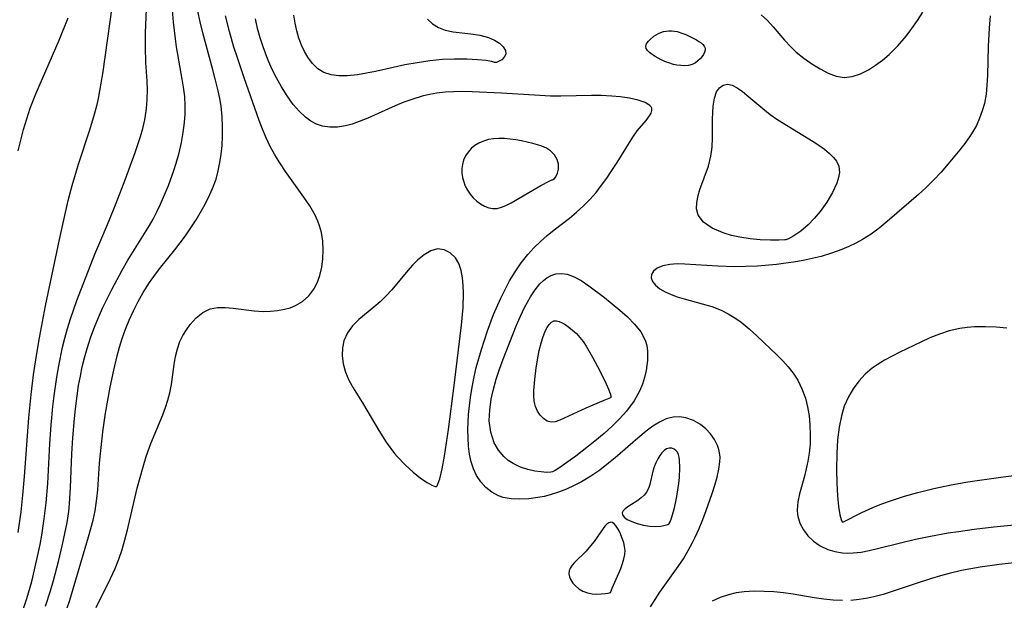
# Model space of a CAD drawing. Header units: inches. Extents: x 1073367 to 1082519, y 1569854 to 1574957.
# Tile 491 of 565: x 1080107 to 1080276, y 1573508 to 1573608. Entities that reach past the tile are written whole.
import ezdxf

# ---------------------------------------------------------------- set-up
doc = ezdxf.new("R2010")
doc.units = ezdxf.units.IN
doc.header["$MEASUREMENT"] = 0
doc.layers.add('CGG_CurvaNivelLidar_v1', color=7, linetype='Continuous', lineweight=30, true_color=0x008008)

msp = doc.modelspace()

# ---------------------------------------------------------------- linework, layer by layer
at = {"layer": 'CGG_CurvaNivelLidar_v1'}
for points in [[(1080106.8225, 1573505.1713, 73.5), (1080107.964, 1573508.5853, 73.5), (1080108.8244, 1573511.5274, 73.5), (1080109.3316, 1573513.4904, 73.5), (1080109.9613, 1573516.3052, 73.5), (1080110.2731, 1573517.8976, 73.5), (1080110.5584, 1573519.4946, 73.5), (1080110.9978, 1573522.3087, 73.5), (1080111.3189, 1573525.0349, 73.5), (1080111.5867, 1573528.3848, 73.5), (1080111.9771, 1573535.2578, 73.5), (1080112.187, 1573538.4261, 73.5), (1080112.4671, 1573541.6542, 73.5), (1080112.6712, 1573543.4755, 73.5), (1080113.1312, 1573546.6759, 73.5), (1080113.4729, 1573548.6296, 73.5), (1080114.1388, 1573551.8326, 73.5), (1080114.5262, 1573553.4204, 73.5), (1080114.9851, 1573555.0957, 73.5), (1080115.4953, 1573556.7558, 73.5), (1080116.6101, 1573559.907, 73.5), (1080119.7176, 1573567.8544, 73.5), (1080121.0557, 1573571.0912, 73.5), (1080122.166, 1573573.6703, 73.5), (1080123.3706, 1573576.6433, 73.5), (1080124.9158, 1573580.6892, 73.5), (1080126.6332, 1573585.3904, 73.5), (1080127.5479, 1573588.139, 73.5), (1080127.942, 1573589.519, 73.5), (1080128.2907, 1573590.9964, 73.5), (1080128.5498, 1573592.4836, 73.5), (1080128.6703, 1573593.5616, 73.5), (1080128.7312, 1573594.6061, 73.5), (1080128.7439, 1573596.1189, 73.5), (1080128.6949, 1573597.6391, 73.5), (1080128.5047, 1573600.8657, 73.5), (1080128.4027, 1573603.5144, 73.5), (1080128.4294, 1573605.9072, 73.5), (1080128.6885, 1573612.9881, 73.5)], [(1080111.2313, 1573507.2479, 73), (1080112.0794, 1573509.9006, 73), (1080112.5976, 1573511.6828, 73), (1080113.4567, 1573514.93, 73), (1080114.1502, 1573517.851, 73), (1080114.556, 1573519.7387, 73), (1080114.9123, 1573521.6471, 73), (1080115.1959, 1573523.5656, 73), (1080115.3394, 1573524.8898, 73), (1080115.5294, 1573527.6657, 73), (1080115.7568, 1573533.5041, 73), (1080115.9106, 1573536.2489, 73), (1080116.18, 1573539.5803, 73), (1080116.3526, 1573541.2411, 73), (1080116.6361, 1573543.4795, 73), (1080116.9136, 1573545.2511, 73), (1080117.2091, 1573546.8592, 73), (1080117.545, 1573548.4574, 73), (1080117.9239, 1573550.0437, 73), (1080118.351, 1573551.6154, 73), (1080119.0024, 1573553.6587, 73), (1080119.6263, 1573555.3219, 73), (1080120.3121, 1573556.9636, 73), (1080121.0448, 1573558.5884, 73), (1080122.6133, 1573561.8078, 73), (1080124.3801, 1573565.1196, 73), (1080125.3613, 1573566.8111, 73), (1080129.0958, 1573572.7871, 73), (1080129.7221, 1573573.8825, 73), (1080130.3937, 1573575.1651, 73), (1080131.0189, 1573576.4715, 73), (1080131.7186, 1573578.0696, 73), (1080132.3685, 1573579.6893, 73), (1080133.2918, 1573582.2549, 73), (1080133.7052, 1573583.5508, 73), (1080134.1997, 1573585.3065, 73), (1080134.6142, 1573587.0751, 73), (1080134.9315, 1573588.8215, 73), (1080135.1529, 1573590.5735, 73), (1080135.2536, 1573591.9961, 73), (1080135.2685, 1573593.4185, 73), (1080135.17, 1573595.0189, 73), (1080134.9752, 1573596.6192, 73), (1080134.7571, 1573597.9854, 73), (1080133.7684, 1573603.5677, 73), (1080133.5625, 1573604.9764, 73), (1080133.2312, 1573607.8104, 73), (1080132.8763, 1573612.0117, 73)], [(1080106.4968, 1573519.9494, 74), (1080106.9993, 1573523.4721, 74), (1080107.3082, 1573526.3409, 74), (1080107.5875, 1573529.5649, 74), (1080108.3369, 1573539.6927, 74), (1080108.7258, 1573543.7172, 74), (1080109.1563, 1573547.085, 74), (1080109.6641, 1573550.4413, 74), (1080110.1816, 1573553.4824, 74), (1080111.2054, 1573558.9745, 74), (1080113.5905, 1573570.3788, 74), (1080114.28, 1573573.5056, 74), (1080115.1196, 1573577.0989, 74), (1080115.7974, 1573579.6763, 74), (1080116.8743, 1573583.3721, 74), (1080118.8255, 1573589.2584, 74), (1080119.6522, 1573591.9977, 74), (1080120.0794, 1573593.6604, 74), (1080120.3063, 1573594.6933, 74), (1080120.8024, 1573597.3396, 74), (1080121.0672, 1573598.9556, 74), (1080122.7544, 1573610.7958, 74)], [(1080106.5202, 1573585.6777, 74.5), (1080106.9443, 1573587.5297, 74.5), (1080107.4277, 1573589.3675, 74.5), (1080107.9702, 1573591.189, 74.5), (1080108.5767, 1573592.9907, 74.5), (1080109.5467, 1573595.4871, 74.5), (1080113.5445, 1573604.7496, 74.5), (1080115.0846, 1573608.5846, 74.5)], [(1080114.3859, 1573505.3027, 72.5), (1080115.379, 1573508.2958, 72.5), (1080118.611, 1573519.1913, 72.5), (1080119.3888, 1573522.0505, 72.5), (1080119.7272, 1573523.6631, 72.5), (1080120.0439, 1573525.7951, 72.5), (1080120.1954, 1573527.3126, 72.5), (1080120.5157, 1573531.9033, 72.5), (1080120.7599, 1573534.5676, 72.5), (1080121.0865, 1573537.2465, 72.5), (1080121.5598, 1573540.4643, 72.5), (1080122.3462, 1573544.9806, 72.5), (1080122.9497, 1573547.8891, 72.5), (1080123.5352, 1573550.3373, 72.5), (1080123.9434, 1573551.8418, 72.5), (1080124.4025, 1573553.3276, 72.5), (1080124.9811, 1573554.938, 72.5), (1080125.6273, 1573556.5218, 72.5), (1080126.3569, 1573558.1337, 72.5), (1080127.1474, 1573559.7147, 72.5), (1080128.0034, 1573561.2586, 72.5), (1080129.0986, 1573563.0026, 72.5), (1080130.1395, 1573564.4527, 72.5), (1080131.0709, 1573565.6486, 72.5), (1080133.4582, 1573568.5981, 72.5), (1080135.3134, 1573571.0436, 72.5), (1080136.2536, 1573572.3888, 72.5), (1080137.1422, 1573573.7615, 72.5), (1080138.4877, 1573576.1033, 72.5), (1080139.2734, 1573577.6383, 72.5), (1080139.9756, 1573579.1995, 72.5), (1080140.5614, 1573580.7962, 72.5), (1080140.9486, 1573582.2006, 72.5), (1080141.239, 1573583.6318, 72.5), (1080141.4515, 1573585.1104, 72.5), (1080141.5959, 1573586.6034, 72.5), (1080141.6854, 1573588.1857, 72.5), (1080141.7022, 1573589.7739, 72.5), (1080141.6184, 1573591.5539, 72.5), (1080141.421, 1573593.3305, 72.5), (1080141.1948, 1573594.6714, 72.5), (1080140.9164, 1573596.0087, 72.5), (1080140.4841, 1573597.8125, 72.5), (1080140.0102, 1573599.6154, 72.5), (1080138.2853, 1573605.9911, 72.5), (1080137.831, 1573607.8545, 72.5), (1080137.4179, 1573609.7254, 72.5)], [(1080119.954, 1573507.0213, 72), (1080122.4236, 1573512.0416, 72), (1080123.181, 1573513.7201, 72), (1080123.8381, 1573515.3565, 72), (1080124.4117, 1573517.0216, 72), (1080124.8896, 1573518.6907, 72), (1080125.3134, 1573520.3802, 72), (1080127.0042, 1573527.595, 72), (1080127.9989, 1573531.2508, 72), (1080128.5545, 1573533.0476, 72), (1080129.3276, 1573535.2496, 72), (1080131.409, 1573540.2228, 72), (1080131.8679, 1573541.4687, 72), (1080132.2671, 1573542.7267, 72), (1080132.5948, 1573543.9954, 72), (1080132.8752, 1573545.4504, 72), (1080133.3687, 1573548.8648, 72), (1080133.6079, 1573550.2553, 72), (1080133.921, 1573551.5918, 72), (1080134.3515, 1573552.8516, 72), (1080134.8598, 1573553.8899, 72), (1080135.4656, 1573554.8552, 72), (1080136.1389, 1573555.7532, 72), (1080137.1674, 1573556.8974, 72), (1080138.2987, 1573557.8315, 72), (1080139.5646, 1573558.4566, 72), (1080140.7924, 1573558.6869, 72), (1080142.123, 1573558.6914, 72), (1080143.5319, 1573558.5554, 72), (1080147.1266, 1573558.0951, 72), (1080148.6828, 1573558.0045, 72), (1080149.925, 1573558.0356, 72), (1080151.1452, 1573558.1615, 72), (1080152.3271, 1573558.3783, 72), (1080153.3094, 1573558.6445, 72), (1080154.2351, 1573559.0061, 72), (1080155.4677, 1573559.7465, 72), (1080156.5371, 1573560.7036, 72), (1080157.4237, 1573561.8374, 72), (1080158.0606, 1573563.0352, 72), (1080158.4659, 1573564.222, 72), (1080158.7754, 1573565.6206, 72), (1080158.9587, 1573567.0831, 72), (1080159.0154, 1573568.5826, 72), (1080158.9358, 1573570.0953, 72), (1080158.7001, 1573571.5993, 72), (1080158.4009, 1573572.7226, 72), (1080158.1033, 1573573.5511, 72), (1080157.6175, 1573574.6156, 72), (1080156.724, 1573576.1817, 72), (1080155.7016, 1573577.715, 72), (1080152.5307, 1573582.1257, 72), (1080151.5319, 1573583.5995, 72), (1080150.6691, 1573584.9878, 72), (1080149.895, 1573586.4188, 72), (1080149.2004, 1573587.894, 72), (1080148.5815, 1573589.377, 72), (1080148.008, 1573590.8839, 72), (1080145.3981, 1573598.2356, 72), (1080144.2363, 1573601.6585, 72), (1080143.6556, 1573603.518, 72), (1080142.8926, 1573606.2049, 72), (1080142.2052, 1573608.8871, 72)], [(1080215.3469, 1573507.1488, 71.5), (1080216.1466, 1573508.4167, 71.5), (1080216.9917, 1573509.66, 71.5), (1080220.1456, 1573514.0608, 71.5), (1080221.0252, 1573515.4185, 71.5), (1080221.8521, 1573516.8129, 71.5), (1080222.6247, 1573518.2394, 71.5), (1080223.0705, 1573519.1318, 71.5), (1080223.7608, 1573520.65, 71.5), (1080224.3922, 1573522.1889, 71.5), (1080224.9773, 1573523.736, 71.5), (1080225.9943, 1573526.6649, 71.5), (1080226.4525, 1573528.0861, 71.5), (1080226.8526, 1573529.4731, 71.5), (1080227.1598, 1573530.819, 71.5), (1080227.3331, 1573532.1136, 71.5), (1080227.3491, 1573532.9188, 71.5), (1080227.2722, 1573533.6661, 71.5), (1080227.1551, 1573534.2063, 71.5), (1080226.918, 1573534.911, 71.5), (1080226.3908, 1573535.9512, 71.5), (1080225.7043, 1573536.9107, 71.5), (1080224.8879, 1573537.7732, 71.5), (1080223.9639, 1573538.5165, 71.5), (1080222.749, 1573539.2135, 71.5), (1080221.4551, 1573539.6785, 71.5), (1080220.3601, 1573539.8596, 71.5), (1080219.2594, 1573539.8199, 71.5), (1080218.0927, 1573539.5032, 71.5), (1080216.9345, 1573538.9511, 71.5), (1080215.7799, 1573538.2225, 71.5), (1080214.623, 1573537.3663, 71.5), (1080213.1898, 1573536.1966, 71.5), (1080209.3155, 1573532.8075, 71.5), (1080208.1614, 1573531.8512, 71.5), (1080206.653, 1573530.6981, 71.5), (1080205.0898, 1573529.6227, 71.5), (1080203.4711, 1573528.6498, 71.5), (1080202.2549, 1573528.0193, 71.5), (1080200.8951, 1573527.4031, 71.5), (1080199.5143, 1573526.8689, 71.5), (1080198.1184, 1573526.427, 71.5), (1080197.0405, 1573526.1572, 71.5), (1080195.9628, 1573525.9447, 71.5), (1080194.4042, 1573525.7332, 71.5), (1080192.8774, 1573525.6508, 71.5), (1080191.4036, 1573525.7223, 71.5), (1080190.0082, 1573525.9835, 71.5), (1080189.1844, 1573526.2652, 71.5), (1080188.0464, 1573526.8718, 71.5), (1080187.0312, 1573527.673, 71.5), (1080186.1501, 1573528.6399, 71.5), (1080185.4219, 1573529.7532, 71.5), (1080184.9012, 1573530.8956, 71.5), (1080184.5109, 1573532.1278, 71.5), (1080184.2343, 1573533.4293, 71.5), (1080184.0556, 1573534.8151, 71.5), (1080183.9644, 1573536.2417, 71.5), (1080183.9455, 1573537.6977, 71.5), (1080184.0534, 1573540.2574, 71.5), (1080184.1841, 1573541.7239, 71.5), (1080184.3635, 1573543.193, 71.5), (1080184.6483, 1573544.9781, 71.5), (1080185.0039, 1573546.7548, 71.5), (1080185.3814, 1573548.3402, 71.5), (1080186.2573, 1573551.4798, 71.5), (1080187.2791, 1573554.6473, 71.5), (1080188.3585, 1573557.4667, 71.5), (1080189.596, 1573560.2935, 71.5), (1080190.266, 1573561.6733, 71.5), (1080191.1102, 1573563.2601, 71.5), (1080192.0636, 1573564.8532, 71.5), (1080193.1026, 1573566.3775, 71.5), (1080194.2388, 1573567.8176, 71.5), (1080195.2921, 1573568.9673, 71.5), (1080196.4109, 1573570.0514, 71.5), (1080197.5799, 1573571.0781, 71.5), (1080198.7863, 1573572.0523, 71.5), (1080201.4091, 1573574.0825, 71.5), (1080202.6548, 1573575.1169, 71.5), (1080203.8579, 1573576.2026, 71.5), (1080204.9973, 1573577.353, 71.5), (1080206.0074, 1573578.5169, 71.5), (1080206.9545, 1573579.7343, 71.5), (1080207.852, 1573580.9871, 71.5), (1080208.7103, 1573582.2587, 71.5), (1080209.6234, 1573583.6752, 71.5), (1080212.3005, 1573588.003, 71.5), (1080213.0846, 1573589.1152, 71.5), (1080214.6163, 1573590.9152, 71.5), (1080215.2127, 1573591.6741, 71.5), (1080215.4854, 1573592.154, 71.5), (1080215.6183, 1573592.6085, 71.5), (1080215.5894, 1573592.999, 71.5), (1080215.467, 1573593.2613, 71.5), (1080215.2785, 1573593.4852, 71.5), (1080214.4367, 1573594.0056, 71.5), (1080213.2313, 1573594.4051, 71.5), (1080211.7677, 1573594.7142, 71.5), (1080210.1262, 1573594.9542, 71.5), (1080208.7005, 1573595.0994, 71.5), (1080206.9015, 1573595.1807, 71.5), (1080205.2055, 1573595.1888, 71.5), (1080199.9409, 1573595.0984, 71.5), (1080198.1615, 1573595.1056, 71.5), (1080196.3264, 1573595.172, 71.5), (1080189.713, 1573595.6049, 71.5), (1080184.6803, 1573595.8402, 71.5), (1080183.0665, 1573595.8656, 71.5), (1080181.463, 1573595.8404, 71.5), (1080180.0276, 1573595.7579, 71.5), (1080178.6056, 1573595.5976, 71.5), (1080177.3126, 1573595.3666, 71.5), (1080176.034, 1573595.0611, 71.5), (1080174.4604, 1573594.5907, 71.5), (1080172.9116, 1573594.0401, 71.5), (1080171.39, 1573593.4268, 71.5), (1080166.7021, 1573591.2987, 71.5), (1080165.2119, 1573590.6951, 71.5), (1080164.0242, 1573590.2828, 71.5), (1080162.843, 1573589.9643, 71.5), (1080161.4928, 1573589.7509, 71.5), (1080160.1691, 1573589.7262, 71.5), (1080158.8923, 1573589.9197, 71.5), (1080157.8641, 1573590.2746, 71.5), (1080156.8887, 1573590.7895, 71.5), (1080155.9707, 1573591.4454, 71.5), (1080154.8704, 1573592.4767, 71.5), (1080153.8546, 1573593.6692, 71.5), (1080152.8048, 1573595.1344, 71.5), (1080151.8256, 1573596.7088, 71.5), (1080150.9847, 1573598.2254, 71.5), (1080150.2002, 1573599.7956, 71.5), (1080149.4788, 1573601.4104, 71.5), (1080148.6616, 1573603.5533, 71.5), (1080148.1629, 1573605.1374, 71.5), (1080147.7289, 1573606.7459, 71.5), (1080147.3485, 1573608.3718, 71.5)], [(1080176.954, 1573608.3592, 71), (1080177.8389, 1573607.5328, 71), (1080178.8481, 1573606.8861, 71), (1080180.0164, 1573606.4331, 71), (1080181.4089, 1573606.1455, 71), (1080184.4388, 1573605.8336, 71), (1080186.006, 1573605.5725, 71), (1080187.474, 1573605.1647, 71), (1080188.5008, 1573604.7215, 71), (1080189.3498, 1573604.1973, 71), (1080190.0196, 1573603.5779, 71), (1080190.3944, 1573602.9441, 71), (1080190.4495, 1573602.337, 71), (1080190.2004, 1573601.7914, 71), (1080189.7525, 1573601.348, 71), (1080189.2266, 1573601.0382, 71), (1080188.8385, 1573600.905, 71), (1080188.5, 1573600.8657, 71), (1080188.3943, 1573600.9449, 71), (1080188.0363, 1573601.0353, 71), (1080187.0274, 1573601.1955, 71), (1080185.5599, 1573601.3496, 71), (1080183.7283, 1573601.4581, 71), (1080181.6255, 1573601.4767, 71), (1080179.5718, 1573601.3784, 71), (1080177.3908, 1573601.1585, 71), (1080175.1974, 1573600.8415, 71), (1080173.0619, 1573600.4582, 71), (1080171.0555, 1573600.0429, 71), (1080168.0063, 1573599.3455, 71), (1080166.4565, 1573599.0287, 71), (1080164.9397, 1573598.782, 71), (1080163.1698, 1573598.6027, 71), (1080161.7184, 1573598.5831, 71), (1080160.3621, 1573598.7422, 71), (1080159.1273, 1573599.1485, 71), (1080158.0887, 1573599.8126, 71), (1080157.1725, 1573600.7081, 71), (1080156.369, 1573601.7847, 71), (1080155.7925, 1573602.7765, 71), (1080155.2934, 1573603.8491, 71), (1080154.8487, 1573605.0697, 71), (1080154.4848, 1573606.3506, 71), (1080154.1913, 1573607.6768, 71), (1080153.9638, 1573609.0161, 71)], [(1080273.8428, 1573608.9102, 71.5), (1080273.6617, 1573606.7849, 71.5), (1080273.5105, 1573603.628, 71.5), (1080273.4014, 1573598.6733, 71.5), (1080273.3073, 1573596.999, 71.5), (1080273.1389, 1573595.4, 71.5), (1080272.8586, 1573593.8368, 71.5), (1080272.5047, 1573592.536, 71.5), (1080272.0451, 1573591.2733, 71.5), (1080271.4824, 1573590.0542, 71.5), (1080270.6368, 1573588.5897, 71.5), (1080269.6719, 1573587.1829, 71.5), (1080268.6256, 1573585.8152, 71.5), (1080266.6455, 1573583.4084, 71.5), (1080265.4096, 1573581.9988, 71.5), (1080264.1219, 1573580.6246, 71.5), (1080262.7802, 1573579.2976, 71.5), (1080261.5425, 1573578.1651, 71.5), (1080256.133, 1573573.4744, 71.5), (1080254.7654, 1573572.3655, 71.5), (1080253.3538, 1573571.326, 71.5), (1080251.8827, 1573570.3838, 71.5), (1080250.7292, 1573569.7556, 71.5), (1080249.5394, 1573569.1898, 71.5), (1080248.32, 1573568.6763, 71.5), (1080246.5607, 1573568.031, 71.5), (1080244.7583, 1573567.4828, 71.5), (1080243.2285, 1573567.1065, 71.5), (1080241.6769, 1573566.7865, 71.5), (1080239.9793, 1573566.4868, 71.5), (1080238.2659, 1573566.2376, 71.5), (1080237.0499, 1573566.0956, 71.5), (1080233.8191, 1573565.829, 71.5), (1080231.8078, 1573565.7372, 71.5), (1080229.8033, 1573565.7117, 71.5), (1080226.975, 1573565.8092, 71.5), (1080221.3057, 1573566.1697, 71.5), (1080219.9588, 1573566.1881, 71.5), (1080218.7177, 1573566.1121, 71.5), (1080217.4948, 1573565.867, 71.5), (1080216.5058, 1573565.4427, 71.5), (1080215.9144, 1573564.957, 71.5), (1080215.566, 1573564.3862, 71.5), (1080215.4975, 1573563.7706, 71.5), (1080215.7423, 1573563.1373, 71.5), (1080216.2592, 1573562.5146, 71.5), (1080216.9951, 1573561.9191, 71.5), (1080217.8817, 1573561.3815, 71.5), (1080218.904, 1573560.9013, 71.5), (1080219.9906, 1573560.5031, 71.5), (1080221.1518, 1573560.1534, 71.5), (1080224.2651, 1573559.3469, 71.5), (1080225.9274, 1573558.8441, 71.5), (1080227.5555, 1573558.2095, 71.5), (1080228.7536, 1573557.6103, 71.5), (1080229.9052, 1573556.9169, 71.5), (1080231.0061, 1573556.1392, 71.5), (1080232.3721, 1573555.0122, 71.5), (1080233.6876, 1573553.8097, 71.5), (1080237.1742, 1573550.4963, 71.5), (1080238.1358, 1573549.5308, 71.5), (1080239.083, 1573548.4725, 71.5), (1080239.9483, 1573547.3567, 71.5), (1080240.7098, 1573546.1762, 71.5), (1080241.4554, 1573544.6792, 71.5), (1080242.0298, 1573543.0988, 71.5), (1080242.4142, 1573541.5868, 71.5), (1080242.677, 1573540.0353, 71.5), (1080242.8322, 1573538.4582, 71.5), (1080242.8869, 1573536.7614, 71.5), (1080242.8369, 1573535.1643, 71.5), (1080242.6864, 1573533.5779, 71.5), (1080242.475, 1573532.2306, 71.5), (1080242.2014, 1573530.9065, 71.5), (1080241.8811, 1573529.6131, 71.5), (1080241.0528, 1573526.6111, 71.5), (1080240.7487, 1573525.1944, 71.5), (1080240.6243, 1573523.8399, 71.5), (1080240.6781, 1573523.0326, 71.5), (1080240.73, 1573522.7284, 71.5), (1080241.1009, 1573521.5293, 71.5), (1080241.6962, 1573520.4002, 71.5), (1080242.4828, 1573519.3638, 71.5), (1080243.4396, 1573518.4498, 71.5), (1080244.6012, 1573517.6584, 71.5), (1080245.8919, 1573517.0397, 71.5), (1080247.1246, 1573516.6432, 71.5), (1080248.4182, 1573516.4183, 71.5), (1080249.3232, 1573516.3762, 71.5), (1080250.2479, 1573516.413, 71.5), (1080251.6214, 1573516.5787, 71.5), (1080253.0231, 1573516.843, 71.5), (1080254.4484, 1573517.1725, 71.5), (1080258.3996, 1573518.179, 71.5), (1080260.9997, 1573518.7816, 71.5), (1080263.5654, 1573519.3086, 71.5), (1080266.6079, 1573519.8561, 71.5), (1080268.3985, 1573520.1392, 71.5), (1080271.091, 1573520.5103, 71.5), (1080274.4687, 1573520.9017, 71.5), (1080282.0399, 1573521.6753, 71.5)], [(1080234.433, 1573609.081, 71.5), (1080235.5003, 1573608.0946, 71.5), (1080236.4893, 1573607.0063, 71.5), (1080238.426, 1573604.7227, 71.5), (1080239.5143, 1573603.5701, 71.5), (1080240.4718, 1573602.6811, 71.5), (1080241.7977, 1573601.6023, 71.5), (1080243.1722, 1573600.6273, 71.5), (1080244.5674, 1573599.7651, 71.5), (1080245.9449, 1573599.0504, 71.5), (1080247.3227, 1573598.5381, 71.5), (1080248.7069, 1573598.3174, 71.5), (1080250.1123, 1573598.4629, 71.5), (1080251.5211, 1573598.9219, 71.5), (1080252.9232, 1573599.6223, 71.5), (1080254.1367, 1573600.3916, 71.5), (1080255.3284, 1573601.2799, 71.5), (1080256.4884, 1573602.27, 71.5), (1080257.9675, 1573603.7344, 71.5), (1080259.383, 1573605.3983, 71.5), (1080260.3892, 1573606.7359, 71.5), (1080261.3491, 1573608.1204, 71.5), (1080262.268, 1573609.5361, 71.5)], [(1080276.7362, 1573555.1095, 72), (1080274.8791, 1573555.2863, 72), (1080273.0249, 1573555.3841, 72), (1080271.1803, 1573555.3661, 72), (1080269.8871, 1573555.2611, 72), (1080268.6069, 1573555.0711, 72), (1080266.7894, 1573554.642, 72), (1080265.1256, 1573554.0978, 72), (1080263.4934, 1573553.4476, 72), (1080261.9272, 1573552.7408, 72), (1080258.3072, 1573551.0078, 72), (1080256.9687, 1573550.3276, 72), (1080255.6666, 1573549.6097, 72), (1080254.419, 1573548.838, 72), (1080253.5627, 1573548.2321, 72), (1080252.3342, 1573547.1793, 72), (1080251.231, 1573545.9993, 72), (1080250.261, 1573544.7068, 72), (1080249.4432, 1573543.3085, 72), (1080248.7429, 1573541.6666, 72), (1080248.2341, 1573540.0027, 72), (1080247.8522, 1573538.0623, 72), (1080247.588, 1573535.8772, 72), (1080247.4325, 1573533.5514, 72), (1080247.3738, 1573530.7635, 72), (1080247.4259, 1573528.4165, 72), (1080247.5587, 1573526.2645, 72), (1080247.751, 1573524.4165, 72), (1080247.9818, 1573522.9789, 72), (1080248.1805, 1573522.1958, 72), (1080248.3727, 1573521.7829, 72), (1080248.5, 1573521.7355, 72), (1080251.7652, 1573523.396, 72), (1080253.6453, 1573524.259, 72), (1080255.19, 1573524.8718, 72), (1080256.8515, 1573525.4575, 72), (1080259.122, 1573526.1779, 72), (1080261.425, 1573526.8348, 72), (1080264.1628, 1573527.5267, 72), (1080267.1422, 1573528.1498, 72), (1080269.9886, 1573528.639, 72), (1080275.667, 1573529.4713, 72), (1080281.8036, 1573530.2573, 72)], [(1080278.5086, 1573514.7645, 71), (1080275.409, 1573514.4399, 71), (1080272.1389, 1573513.9794, 71), (1080268.8936, 1573513.3828, 71), (1080266.819, 1573512.9053, 71), (1080265.2898, 1573512.4944, 71), (1080263.7723, 1573512.0442, 71), (1080260.7672, 1573511.0658, 71), (1080256.9832, 1573509.7767, 71), (1080255.4186, 1573509.2877, 71), (1080253.8453, 1573508.8694, 71), (1080252.7643, 1573508.6397, 71), (1080251.3225, 1573508.4033, 71), (1080249.8736, 1573508.2522, 71)], [(1080248.4197, 1573508.201, 71), (1080246.8049, 1573508.2716, 71), (1080245.1866, 1573508.4464, 71), (1080243.5653, 1573508.6889, 71), (1080239.9598, 1573509.3033, 71), (1080238.2891, 1573509.544, 71), (1080236.6171, 1573509.7123, 71), (1080234.9499, 1573509.8057, 71), (1080233.2101, 1573509.8192, 71), (1080231.4962, 1573509.7173, 71), (1080230.1411, 1573509.5254, 71), (1080228.8205, 1573509.2193, 71), (1080227.3845, 1573508.7286, 71), (1080225.9977, 1573508.1125, 71)]]:
    msp.add_polyline3d(points, dxfattribs=at)
for points in [[(1080218.5, 1573600.8199, 71), (1080218.1306, 1573600.9248, 71), (1080217.1822, 1573601.316, 71), (1080216.148, 1573601.8905, 71), (1080215.6521, 1573602.2322, 71), (1080215.2119, 1573602.5927, 71), (1080214.8591, 1573602.958, 71), (1080214.6264, 1573603.3139, 71), (1080214.5459, 1573603.6459, 71), (1080214.6159, 1573603.9532, 71), (1080214.7783, 1573604.2592, 71), (1080215.0091, 1573604.5611, 71), (1080215.2912, 1573604.8557, 71), (1080215.9652, 1573605.4049, 71), (1080216.7505, 1573605.8645, 71), (1080217.1747, 1573606.0482, 71), (1080217.6121, 1573606.196, 71), (1080218.0594, 1573606.3017, 71), (1080218.5143, 1573606.3561, 71), (1080218.9962, 1573606.3504, 71), (1080219.4819, 1573606.2911, 71), (1080219.9689, 1573606.1901, 71), (1080220.9371, 1573605.8935, 71), (1080221.4288, 1573605.7006, 71), (1080222.3853, 1573605.2604, 71), (1080223.2836, 1573604.7731, 71), (1080223.6953, 1573604.5157, 71), (1080224.0684, 1573604.2488, 71), (1080224.3872, 1573603.9708, 71), (1080224.6308, 1573603.6787, 71), (1080224.7708, 1573603.3682, 71), (1080224.7802, 1573603.0154, 71), (1080224.6709, 1573602.6446, 71), (1080224.4731, 1573602.2638, 71), (1080224.2093, 1573601.881, 71), (1080223.8957, 1573601.5048, 71), (1080223.5428, 1573601.1453, 71), (1080223.1057, 1573600.8159, 71), (1080222.5631, 1573600.5463, 71), (1080221.9406, 1573600.3713, 71), (1080221.2662, 1573600.311, 71), (1080220.5812, 1573600.3431, 71), (1080219.9285, 1573600.4357, 71), (1080219.3505, 1573600.5585, 71)], [(1080238.5, 1573570.3457, 71), (1080237.4638, 1573570.2783, 71), (1080236.044, 1573570.2779, 71), (1080234.2249, 1573570.3589, 71), (1080232.5395, 1573570.5143, 71), (1080230.7758, 1573570.7792, 71), (1080229.2914, 1573571.1085, 71), (1080227.8655, 1573571.5419, 71), (1080225.9837, 1573572.3686, 71), (1080224.5011, 1573573.3977, 71), (1080223.5756, 1573574.5962, 71), (1080223.316, 1573575.6594, 71), (1080223.3601, 1573576.7816, 71), (1080223.5711, 1573577.9561, 71), (1080223.8588, 1573579.0016, 71), (1080225.3324, 1573583.0107, 71), (1080225.786, 1573584.7245, 71), (1080225.9838, 1573586.3104, 71), (1080226.0402, 1573587.9237, 71), (1080226.0378, 1573591.1137, 71), (1080226.0873, 1573592.2781, 71), (1080226.1805, 1573593.3804, 71), (1080226.3835, 1573594.7128, 71), (1080226.7533, 1573595.8215, 71), (1080227.2451, 1573596.5177, 71), (1080227.8771, 1573596.9684, 71), (1080228.6077, 1573597.1287, 71), (1080229.4216, 1573596.9591, 71), (1080230.2923, 1573596.5165, 71), (1080231.2156, 1573595.8785, 71), (1080232.3269, 1573594.9929, 71), (1080234.7045, 1573592.9339, 71), (1080235.9999, 1573591.8962, 71), (1080237.3004, 1573591.012, 71), (1080243.3813, 1573587.278, 71), (1080244.3754, 1573586.6235, 71), (1080245.307, 1573585.9557, 71), (1080246.1537, 1573585.2632, 71), (1080246.882, 1573584.5395, 71), (1080247.3752, 1573583.8986, 71), (1080247.799, 1573583.0014, 71), (1080247.8874, 1573581.9391, 71), (1080247.7483, 1573581.0542, 71), (1080247.459, 1573580.1044, 71), (1080246.7233, 1573578.4772, 71), (1080245.7351, 1573576.8152, 71), (1080244.5797, 1573575.2006, 71), (1080243.573, 1573573.9852, 71), (1080242.5267, 1573572.9017, 71), (1080241.2468, 1573571.8118, 71), (1080240.0763, 1573571.0022, 71), (1080239.1465, 1573570.4942, 71), (1080238.6803, 1573570.3203, 71)], [(1080198.5, 1573580.7006, 72), (1080198.6375, 1573580.7412, 72), (1080198.8353, 1573580.9194, 72), (1080199.0632, 1573581.2155, 72), (1080199.364, 1573581.7969, 72), (1080199.5565, 1573582.5197, 72), (1080199.5537, 1573583.355, 72), (1080199.3098, 1573584.1983, 72), (1080198.8243, 1573584.9763, 72), (1080198.1396, 1573585.6447, 72), (1080197.4384, 1573586.1097, 72), (1080196.6768, 1573586.4679, 72), (1080195.8945, 1573586.7238, 72), (1080195.0951, 1573586.9408, 72), (1080193.164, 1573587.3706, 72), (1080192.1871, 1573587.5436, 72), (1080191.2104, 1573587.6823, 72), (1080190.2388, 1573587.7756, 72), (1080189.2782, 1573587.8067, 72), (1080188.3359, 1573587.7525, 72), (1080187.4568, 1573587.5994, 72), (1080186.6138, 1573587.3499, 72), (1080185.8208, 1573587.0061, 72), (1080185.097, 1573586.5617, 72), (1080184.4954, 1573586.0446, 72), (1080183.9749, 1573585.4486, 72), (1080183.5395, 1573584.7916, 72), (1080183.2004, 1573584.0862, 72), (1080182.9768, 1573583.3413, 72), (1080182.8874, 1573582.5959, 72), (1080182.9064, 1573581.8335, 72), (1080183.0174, 1573581.067, 72), (1080183.211, 1573580.3094, 72), (1080183.4844, 1573579.5744, 72), (1080183.841, 1573578.8776, 72), (1080184.314, 1573578.1962, 72), (1080184.8652, 1573577.576, 72), (1080185.474, 1573577.0194, 72), (1080186.1245, 1573576.5347, 72), (1080186.805, 1573576.1375, 72), (1080187.5069, 1573575.8521, 72), (1080188.2239, 1573575.7136, 72), (1080188.952, 1573575.7525, 72), (1080189.6882, 1573575.9401, 72), (1080190.4839, 1573576.2681, 72), (1080191.3988, 1573576.7401, 72), (1080196.5008, 1573579.6903, 72), (1080197.9489, 1573580.4676, 72), (1080198.3617, 1573580.6683, 72)], [(1080178.5, 1573527.8353, 72), (1080178.6263, 1573527.9583, 72), (1080178.8272, 1573528.4163, 72), (1080179.0734, 1573529.1737, 72), (1080179.4897, 1573530.9137, 72), (1080179.8998, 1573533.1066, 72), (1080180.5935, 1573537.6547, 72), (1080181.5898, 1573545.2302, 72), (1080182.8428, 1573555.6667, 72), (1080183.0914, 1573558.6638, 72), (1080183.1735, 1573561.1368, 72), (1080183.1422, 1573562.4982, 72), (1080183.0186, 1573563.7935, 72), (1080182.7535, 1573565.0826, 72), (1080182.3417, 1573566.24, 72), (1080181.7729, 1573567.2236, 72), (1080180.8881, 1573568.1065, 72), (1080179.8402, 1573568.6397, 72), (1080178.7007, 1573568.7653, 72), (1080177.5476, 1573568.4443, 72), (1080176.3897, 1573567.7629, 72), (1080175.2483, 1573566.812, 72), (1080174.4177, 1573565.9708, 72), (1080173.5991, 1573565.0508, 72), (1080170.8058, 1573561.7249, 72), (1080169.8228, 1573560.6612, 72), (1080168.8048, 1573559.6574, 72), (1080167.7597, 1573558.7319, 72), (1080165.1648, 1573556.6411, 72), (1080164.0776, 1573555.5309, 72), (1080163.1934, 1573554.3068, 72), (1080162.5856, 1573552.9745, 72), (1080162.3337, 1573551.7305, 72), (1080162.3061, 1573550.4295, 72), (1080162.4832, 1573548.9907, 72), (1080162.8733, 1573547.5508, 72), (1080163.4564, 1573546.1838, 72), (1080164.1879, 1573544.8333, 72), (1080165.9342, 1573541.9597, 72), (1080168.5759, 1573537.4908, 72), (1080169.8631, 1573535.4887, 72), (1080171.2855, 1573533.5671, 72), (1080171.7533, 1573533.0077, 72), (1080173.1129, 1573531.5644, 72), (1080174.4845, 1573530.3211, 72), (1080175.7842, 1573529.305, 72), (1080176.9269, 1573528.541, 72), (1080177.7356, 1573528.0896, 72), (1080178.2826, 1573527.8517, 72)], [(1080198.5, 1573530.3961, 71), (1080198.2147, 1573530.3146, 71), (1080197.4629, 1573530.2986, 71), (1080196.5481, 1573530.3625, 71), (1080195.4511, 1573530.5208, 71), (1080194.2409, 1573530.7939, 71), (1080192.971, 1573531.21, 71), (1080191.7299, 1573531.7966, 71), (1080190.8755, 1573532.3557, 71), (1080190.1004, 1573533.0215, 71), (1080189.1947, 1573534.1017, 71), (1080188.4818, 1573535.3609, 71), (1080187.8592, 1573537.2196, 71), (1080187.6092, 1573539.1423, 71), (1080187.6968, 1573541.0106, 71), (1080187.9582, 1573542.8725, 71), (1080188.2626, 1573544.3663, 71), (1080188.795, 1573546.3382, 71), (1080189.3622, 1573548.0613, 71), (1080189.9864, 1573549.775, 71), (1080191.6409, 1573554.0627, 71), (1080192.2948, 1573555.6457, 71), (1080192.9761, 1573557.1885, 71), (1080193.6894, 1573558.6737, 71), (1080194.7207, 1573560.5509, 71), (1080195.5005, 1573561.733, 71), (1080196.3444, 1573562.7676, 71), (1080196.9221, 1573563.3285, 71), (1080197.5348, 1573563.7983, 71), (1080198.2743, 1573564.204, 71), (1080199.0542, 1573564.4579, 71), (1080200.0281, 1573564.5456, 71), (1080201.0231, 1573564.4091, 71), (1080202.2124, 1573563.9815, 71), (1080203.4066, 1573563.3352, 71), (1080204.77, 1573562.4307, 71), (1080207.4602, 1573560.4098, 71), (1080210.114, 1573558.2493, 71), (1080211.4001, 1573557.0927, 71), (1080212.6437, 1573555.8218, 71), (1080213.6925, 1573554.4876, 71), (1080214.4537, 1573553.0617, 71), (1080214.7323, 1573552.1452, 71), (1080214.8788, 1573551.1929, 71), (1080214.87, 1573549.5384, 71), (1080214.6192, 1573547.8371, 71), (1080214.3395, 1573546.6453, 71), (1080213.9721, 1573545.4558, 71), (1080213.5034, 1573544.2835, 71), (1080212.5756, 1573542.6077, 71), (1080211.2191, 1573540.818, 71), (1080210.0488, 1573539.5234, 71), (1080208.751, 1573538.2369, 71), (1080207.3678, 1573536.984, 71), (1080205.8039, 1573535.673, 71), (1080202.5083, 1573533.1029, 71), (1080200.961, 1573531.9709, 71), (1080199.7759, 1573531.1572, 71), (1080198.9292, 1573530.621, 71)], [(1080208.5, 1573543.1536, 70.5), (1080207.3114, 1573542.6962, 70.5), (1080204.2217, 1573541.3606, 70.5), (1080199.7665, 1573539.2563, 70.5), (1080198.9548, 1573538.9843, 70.5), (1080198.24, 1573538.9367, 70.5), (1080197.563, 1573539.1389, 70.5), (1080196.9355, 1573539.5504, 70.5), (1080196.3783, 1573540.1241, 70.5), (1080195.9186, 1573540.8307, 70.5), (1080195.5825, 1573541.6487, 70.5), (1080195.3657, 1573542.5481, 70.5), (1080195.2659, 1573543.502, 70.5), (1080195.2749, 1573544.404, 70.5), (1080195.4571, 1573546.2712, 70.5), (1080195.7084, 1573548.2782, 70.5), (1080196.0096, 1573550.2885, 70.5), (1080196.1977, 1573551.2732, 70.5), (1080196.5788, 1573552.7899, 70.5), (1080196.8073, 1573553.5041, 70.5), (1080197.2505, 1573554.6054, 70.5), (1080197.5776, 1573555.2329, 70.5), (1080197.9348, 1573555.7609, 70.5), (1080198.325, 1573556.1583, 70.5), (1080198.7537, 1573556.3849, 70.5), (1080199.1852, 1573556.4136, 70.5), (1080199.6495, 1573556.2963, 70.5), (1080200.142, 1573556.0672, 70.5), (1080200.6594, 1573555.7548, 70.5), (1080201.3055, 1573555.3013, 70.5), (1080201.9631, 1573554.7752, 70.5), (1080202.611, 1573554.1816, 70.5), (1080203.2265, 1573553.5185, 70.5), (1080203.7591, 1573552.83, 70.5), (1080204.2738, 1573552.0549, 70.5), (1080205.3846, 1573550.1203, 70.5), (1080206.6493, 1573547.7645, 70.5), (1080207.743, 1573545.5515, 70.5), (1080208.1479, 1573544.6189, 70.5), (1080208.4213, 1573543.869, 70.5), (1080208.5231, 1573543.4891, 70.5), (1080208.5544, 1573543.2419, 70.5), (1080208.5434, 1573543.1732, 70.5)], [(1080218.5, 1573521.4077, 72), (1080218.5769, 1573521.4804, 72), (1080218.7318, 1573521.7899, 72), (1080218.9752, 1573522.4197, 72), (1080219.4295, 1573523.9544, 72), (1080219.6726, 1573525.0036, 72), (1080219.8905, 1573526.1242, 72), (1080220.2272, 1573528.3795, 72), (1080220.3357, 1573529.4116, 72), (1080220.4209, 1573531.1062, 72), (1080220.3899, 1573532.4206, 72), (1080220.3197, 1573532.9366, 72), (1080220.1871, 1573533.3982, 72), (1080219.9953, 1573533.7658, 72), (1080219.7459, 1573534.0698, 72), (1080219.4517, 1573534.3008, 72), (1080219.0331, 1573534.4712, 72), (1080218.5879, 1573534.4843, 72), (1080218.1503, 1573534.3294, 72), (1080217.7212, 1573534.0365, 72), (1080217.3412, 1573533.6699, 72), (1080216.9881, 1573533.227, 72), (1080216.6158, 1573532.6172, 72), (1080216.2931, 1573531.9415, 72), (1080216.0167, 1573531.2217, 72), (1080215.7863, 1573530.4753, 72), (1080215.2412, 1573528.2317, 72), (1080215.0081, 1573527.541, 72), (1080214.6916, 1573526.9123, 72), (1080214.2697, 1573526.3685, 72), (1080213.7619, 1573525.89, 72), (1080213.2001, 1573525.4604, 72), (1080211.4882, 1573524.3467, 72), (1080211.018, 1573524.0052, 72), (1080210.6674, 1573523.6678, 72), (1080210.4942, 1573523.3289, 72), (1080210.5609, 1573522.9578, 72), (1080210.849, 1573522.5834, 72), (1080211.3794, 1573522.2024, 72), (1080212.1549, 1573521.8292, 72), (1080213.1012, 1573521.4938, 72), (1080214.1454, 1573521.226, 72), (1080215.2165, 1573521.0535, 72), (1080216.2454, 1573520.9974, 72), (1080217.1574, 1573521.0551, 72), (1080217.8879, 1573521.1782, 72), (1080218.3629, 1573521.3119, 72)], [(1080208.5, 1573509.6002, 72), (1080208.7826, 1573510.3587, 72), (1080209.9336, 1573512.9382, 72), (1080210.2699, 1573513.7649, 72), (1080210.566, 1573514.599, 72), (1080210.7989, 1573515.4106, 72), (1080210.946, 1573516.1693, 72), (1080210.9852, 1573516.8441, 72), (1080210.9152, 1573517.5104, 72), (1080210.769, 1573518.1662, 72), (1080210.5685, 1573518.8058, 72), (1080210.0637, 1573520.0042, 72), (1080209.7785, 1573520.539, 72), (1080209.4793, 1573521.0076, 72), (1080209.1693, 1573521.3857, 72), (1080208.8502, 1573521.6411, 72), (1080208.5224, 1573521.7324, 72), (1080208.1916, 1573521.6302, 72), (1080207.8532, 1573521.3724, 72), (1080207.5079, 1573521.0014, 72), (1080206.7951, 1573520.0435, 72), (1080205.6446, 1573518.3756, 72), (1080204.7817, 1573517.2759, 72), (1080204.2853, 1573516.7398, 72), (1080202.2737, 1573514.7789, 72), (1080201.8621, 1573514.3023, 72), (1080201.5413, 1573513.8189, 72), (1080201.3523, 1573513.3218, 72), (1080201.3304, 1573512.8102, 72), (1080201.4493, 1573512.2864, 72), (1080201.6767, 1573511.7595, 72), (1080201.989, 1573511.2396, 72), (1080202.429, 1573510.728, 72), (1080203.0231, 1573510.2482, 72), (1080203.7396, 1573509.8423, 72), (1080204.5465, 1573509.5499, 72), (1080205.3392, 1573509.4003, 72), (1080206.1333, 1573509.3467, 72), (1080206.8825, 1573509.3616, 72), (1080207.5409, 1573509.4191, 72), (1080208.0622, 1573509.4941, 72)]]:
    msp.add_polyline3d(points, close=True, dxfattribs=at)

doc.saveas('drawing.dxf')
